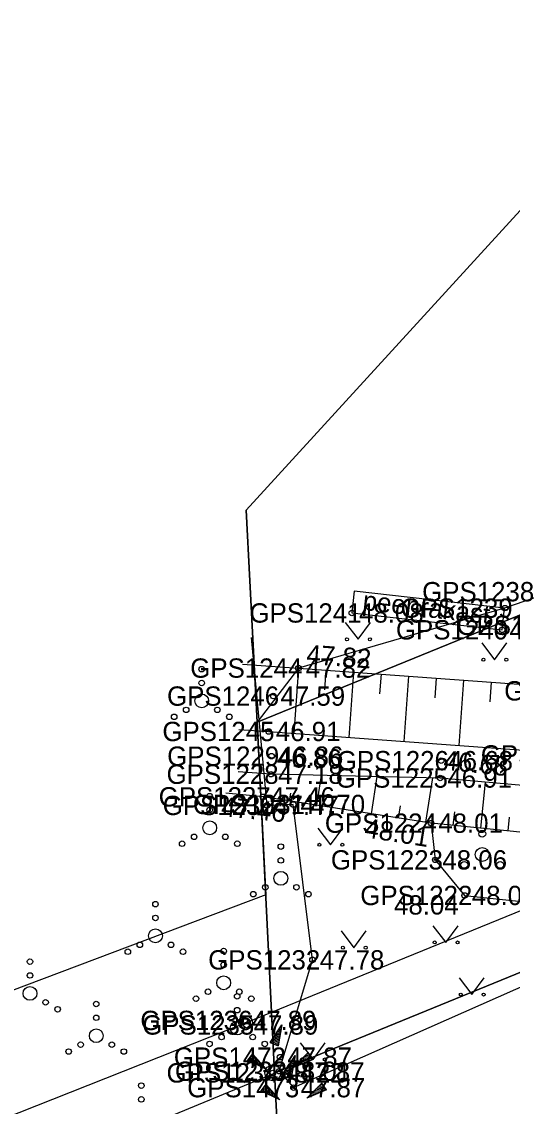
# Model space of a CAD drawing. Extents: x 551623 to 559850, y 6561220 to 6567135.
# Drawn here: x 556837.01 to 556854.79, y 6565252.73 to 6565292.04 of the extents above; entities that cross this region are included whole.
import ezdxf

# ---------------------------------------------------------------- set-up
doc = ezdxf.new("R2010")
doc.units = 0
for name, color, linetype in [('HALJASTUS', 7, 'Continuous'), ('KORGUS-EH2000', 7, 'Continuous'), ('KPOHULIIN', 7, 'Continuous'), ('MOOTKORG-EH2000', 7, 'Continuous'), ('MOOTMPUNKT', 7, 'Continuous'), ('MOOTNR', 7, 'Continuous'), ('MOOTPIIR', 7, 'Continuous'), ('MPOHULIIN', 7, 'Continuous'), ('PIIR', 7, 'Continuous'), ('PIIRIMLEITUD', 7, 'Continuous'), ('POST', 7, 'Continuous'), ('PUU', 7, 'Continuous'), ('RAJATIS', 7, 'Continuous'), ('RELJEEF', 7, 'Continuous'), ('VEEKOGU', 7, 'Continuous')]:
    doc.layers.add(name, color=color, linetype=linetype)

msp = doc.modelspace()

# ---------------------------------------------------------------- linework, layer by layer
at = {"layer": 'HALJASTUS'}
for p, q in [((556848.734, 6565270.262), (556849.198, 6565269.655)), ((556849.198, 6565269.655), (556849.643, 6565270.262)), ((556853.679, 6565269.521), (556854.143, 6565268.914)), ((556854.143, 6565268.914), (556854.588, 6565269.521)), ((556847.736, 6565262.813), (556848.199, 6565262.207)), ((556848.199, 6565262.207), (556848.645, 6565262.813)), ((556848.585, 6565259.083), (556849.049, 6565258.476)), ((556849.049, 6565258.476), (556849.494, 6565259.083)), ((556851.912, 6565259.272), (556852.376, 6565258.665)), ((556852.376, 6565258.665), (556852.821, 6565259.272)), ((556852.856, 6565257.383), (556853.32, 6565256.776)), ((556853.32, 6565256.776), (556853.765, 6565257.383)), ((556847.102, 6565255.03), (556847.566, 6565254.423)), ((556847.566, 6565254.423), (556848.011, 6565255.03))]:
    msp.add_line(p, q, dxfattribs=at)
for points in [[(556846.342, 6565253.997), (556847.548, 6565258.034), (556846.853, 6565263.667), (556845.9, 6565263.632), (556845.332, 6565269.725)], [(556851.844, 6565262.99), (556851.994, 6565261.658), (556853.059, 6565260.369), (556858.463, 6565259.803), (556858.89, 6565259.908)]]:
    msp.add_lwpolyline(points, dxfattribs=at)
for centre, radius in [((556848.797, 6565269.655), 0.055), ((556849.626, 6565269.655), 0.055), ((556853.742, 6565268.914), 0.055), ((556854.57, 6565268.914), 0.055), ((556843.534, 6565268.57), 0.1), ((556843.534, 6565268.07), 0.1), ((556843.534, 6565267.42), 0.25), ((556842.969, 6565267.095), 0.1), ((556844.099, 6565267.095), 0.1), ((556842.534, 6565266.845), 0.1), ((556844.534, 6565266.845), 0.1), ((556843.823, 6565263.969), 0.1), ((556843.823, 6565263.469), 0.1), ((556843.823, 6565262.819), 0.25), ((556843.258, 6565262.494), 0.1), ((556844.388, 6565262.494), 0.1), ((556842.823, 6565262.244), 0.1), ((556844.823, 6565262.244), 0.1), ((556846.401, 6565262.14), 0.1), ((556847.798, 6565262.207), 0.055), ((556848.627, 6565262.207), 0.055), ((556846.401, 6565261.64), 0.1), ((556846.401, 6565260.99), 0.25), ((556845.401, 6565260.415), 0.1), ((556845.836, 6565260.665), 0.1), ((556846.966, 6565260.665), 0.1), ((556847.401, 6565260.415), 0.1), ((556841.857, 6565260.054), 0.1), ((556841.857, 6565259.554), 0.1), ((556841.857, 6565258.904), 0.25), ((556841.292, 6565258.579), 0.1), ((556842.422, 6565258.579), 0.1), ((556848.648, 6565258.476), 0.055), ((556849.476, 6565258.476), 0.055), ((556851.975, 6565258.665), 0.055), ((556852.803, 6565258.665), 0.055), ((556840.857, 6565258.329), 0.1), ((556842.857, 6565258.329), 0.1), ((556844.329, 6565258.353), 0.1), ((556837.312, 6565257.969), 0.1), ((556844.329, 6565257.853), 0.1), ((556837.312, 6565257.469), 0.1), ((556844.329, 6565257.203), 0.25), ((556837.312, 6565256.819), 0.25), ((556843.764, 6565256.878), 0.1), ((556844.894, 6565256.878), 0.1), ((556837.877, 6565256.494), 0.1), ((556843.329, 6565256.628), 0.1), ((556844.818, 6565256.711), 0.1), ((556845.329, 6565256.628), 0.1), ((556852.919, 6565256.776), 0.055), ((556853.747, 6565256.776), 0.055), ((556838.312, 6565256.244), 0.1), ((556839.712, 6565256.435), 0.1), ((556844.818, 6565256.211), 0.1), ((556839.712, 6565255.935), 0.1), ((556844.818, 6565255.561), 0.25), ((556839.712, 6565255.285), 0.25), ((556839.147, 6565254.96), 0.1), ((556840.277, 6565254.96), 0.1), ((556843.818, 6565254.986), 0.1), ((556844.253, 6565255.236), 0.1), ((556845.383, 6565255.236), 0.1), ((556845.818, 6565254.986), 0.1), ((556838.712, 6565254.71), 0.1), ((556840.712, 6565254.71), 0.1), ((556847.165, 6565254.423), 0.055), ((556847.994, 6565254.423), 0.055), ((556841.344, 6565253.476), 0.1), ((556841.344, 6565252.976), 0.1)]:
    msp.add_circle(centre, radius, dxfattribs=at)
at = {"layer": 'KORGUS-EH2000'}
for centre in [(556847.039, 6565268.611), (556846.062, 6565265.418), (556852.208, 6565265.255), (556845.755, 6565263.944), (556851.844, 6565262.99), (556853.059, 6565260.369), (556847.548, 6565258.034), (556846.858, 6565253.402)]:
    msp.add_circle(centre, 0.1, dxfattribs=at)
at = {"layer": 'KPOHULIIN'}
msp.add_lwpolyline([(556534.631, 6565146.039), (556550.784, 6565137.989), (556573.361, 6565146.85), (556606.789, 6565160.281), (556655.904, 6565180.147), (556702.486, 6565198.719), (556702.486, 6565198.719), (556755.324, 6565220.022), (556800.207, 6565237.954), (556845.124, 6565255.757), (556845.124, 6565255.757), (556885.115, 6565272.075)], dxfattribs=at)
at = {"layer": 'MOOTMPUNKT'}
for centre in [(556848.974, 6565270.609), (556854.521, 6565270.785), (556854.421, 6565269.998), (556847.039, 6565268.611), (556846.128, 6565267.596), (556845.958, 6565266.313), (556846.062, 6565265.418), (556852.208, 6565265.255), (556846.04, 6565264.763), (556852.173, 6565264.626), (556845.755, 6565263.944), (556845.9, 6565263.632), (556846.853, 6565263.667), (556851.844, 6565262.99), (556851.994, 6565261.658), (556853.059, 6565260.369), (556847.548, 6565258.034), (556845.09, 6565255.839), (556845.157, 6565255.674), (556846.373, 6565254.508), (556846.109, 6565253.937), (556846.342, 6565253.997), (556846.858, 6565253.402)]:
    msp.add_circle(centre, 0.1, dxfattribs=at)
at = {"layer": 'MOOTPIIR'}
for points in [[(556926.19, 6565300.04), (556918.779, 6565296.992), (556900.373, 6565288.625), (556891.588, 6565286.132), (556880.413, 6565280.578), (556871.115, 6565276.693), (556861.98, 6565273.359), (556854.509, 6565270.787), (556847.039, 6565268.611), (556845.54, 6565266.65), (556845.851, 6565260.393), (556817.364, 6565249.633), (556799.911, 6565243.207), (556776.314, 6565234.412), (556752.299, 6565224.302), (556722.286, 6565214.456)], [(556727.607, 6565205.59), (556758.128, 6565217.782), (556779.964, 6565227.068), (556801.48, 6565234.969), (556821.174, 6565243.597), (556846.342, 6565253.997), (556846.858, 6565253.402), (556858.57, 6565258.585), (556869.123, 6565262.917), (556874.174, 6565264.738), (556895.138, 6565273.767), (556898.315, 6565275.289), (556916.854, 6565283.398), (556934.133, 6565290.046)]]:
    msp.add_lwpolyline(points, dxfattribs=at)
at = {"layer": 'MPOHULIIN'}
msp.add_lwpolyline([(556571.75, 6565140.835), (556573.361, 6565146.85), (556606.789, 6565160.281), (556655.904, 6565180.147), (556702.486, 6565198.719), (556755.324, 6565220.022), (556755.324, 6565220.022), (556800.207, 6565237.954), (556845.124, 6565255.757), (556885.115, 6565272.075), (556885.115, 6565272.075)], dxfattribs=at)
at = {"layer": 'PIIR'}
for points in [[(556591.74, 6565273.2), (556611.32, 6565356.67), (556613.56, 6565366.23), (556615.14, 6565380.2), (556960.95, 6565401.08), (556937.33, 6565375.23), (556904.84, 6565339.67), (556845.15, 6565274.33), (556845.54, 6565266.65), (556846.17, 6565253.94), (556847.95, 6565219.09), (556848.22, 6565213.26)], [(556904.84, 6565339.67), (556926.94, 6565298.71), (556856.85, 6565270.19), (556855.29, 6565270.63), (556845.54, 6565266.65), (556845.15, 6565274.33)], [(556846.17, 6565253.94), (556860.15, 6565259.65), (556860.96, 6565261.06), (556880.91, 6565269.21), (556886.74, 6565191.59), (556849.69, 6565182.56), (556847.95, 6565219.09)]]:
    msp.add_lwpolyline(points, close=True, dxfattribs=at)
msp.add_lwpolyline([(556933.08, 6565290.38), (556916.13, 6565283.47), (556880.91, 6565269.21), (556860.96, 6565261.06), (556860.15, 6565259.65), (556846.17, 6565253.94), (556845.54, 6565266.65), (556855.29, 6565270.63), (556856.85, 6565270.19), (556926.94, 6565298.71)], dxfattribs=at)
at = {"layer": 'PIIRIMLEITUD'}
msp.add_circle((556846.109, 6565253.937), 0.285, dxfattribs=at)
at = {"layer": 'POST'}
msp.add_circle((556845.124, 6565255.757), 0.25, dxfattribs=at)
at = {"layer": 'PUU'}
for centre, radius in [((556853.697, 6565262.603), 0.125), ((556853.697, 6565261.853), 0.25), ((556853.047, 6565261.478), 0.125), ((556854.347, 6565261.478), 0.125)]:
    msp.add_circle(centre, radius, dxfattribs=at)
at = {"layer": 'RAJATIS'}
msp.add_lwpolyline([(556848.974, 6565270.609), (556854.421, 6565269.998), (556854.509, 6565270.787), (556849.062, 6565271.398)], close=True, dxfattribs=at)
at = {"layer": 'RELJEEF'}
for p, q in [((556847.039, 6565268.611), (556846.866, 6565266.246)), ((556848.036, 6565268.538), (556847.984, 6565267.828)), ((556849.033, 6565268.465), (556848.861, 6565266.099)), ((556850.031, 6565268.392), (556849.979, 6565267.682)), ((556851.028, 6565268.319), (556850.855, 6565265.952)), ((556852.025, 6565268.247), (556851.974, 6565267.536)), ((556853.023, 6565268.174), (556852.85, 6565265.805)), ((556854.02, 6565268.101), (556853.968, 6565267.39)), ((556847.704, 6565263.639), (556847.874, 6565264.722)), ((556849.68, 6565263.329), (556849.891, 6565264.677)), ((556851.656, 6565263.02), (556851.909, 6565264.632)), ((556853.645, 6565262.808), (556853.814, 6565264.479)), ((556846.716, 6565263.794), (556846.761, 6565264.079)), ((556848.692, 6565263.484), (556848.749, 6565263.849)), ((556850.668, 6565263.174), (556850.738, 6565263.618)), ((556852.65, 6565262.909), (556852.7, 6565263.406)), ((556854.64, 6565262.707), (556854.691, 6565263.212)), ((556846.018, 6565255.034), (556846.438, 6565255.674)), ((556846.218, 6565255.334), (556846.388, 6565255.409)), ((556846.268, 6565255.409), (556846.398, 6565255.469)), ((556846.438, 6565255.674), (556846.298, 6565254.919)), ((556846.313, 6565255.484), (556846.413, 6565255.524)), ((556846.363, 6565255.559), (556846.423, 6565255.584)), ((556846.413, 6565255.634), (556846.433, 6565255.644)), ((556846.018, 6565255.034), (556846.343, 6565255.174)), ((556846.018, 6565255.034), (556846.298, 6565254.919)), ((556846.018, 6565255.034), (556846.018, 6565255.034)), ((556846.068, 6565255.109), (556846.353, 6565255.229)), ((556846.083, 6565255.009), (556846.333, 6565255.114)), ((556846.118, 6565255.184), (556846.368, 6565255.289)), ((556846.148, 6565254.979), (556846.323, 6565255.054)), ((556846.168, 6565255.259), (556846.293, 6565255.314)), ((556846.218, 6565254.954), (556846.313, 6565254.994)), ((556846.293, 6565255.314), (556846.378, 6565255.349)), ((556845.377, 6565254.633), (556845.192, 6565254.393)), ((556845.377, 6565254.633), (556845.882, 6565254.063)), ((556845.377, 6565254.633), (556845.422, 6565254.283)), ((556845.377, 6565254.633), (556845.377, 6565254.633)), ((556846.283, 6565254.929), (556846.298, 6565254.934)), ((556846.856, 6565254.128), (556847.396, 6565254.673)), ((556847.446, 6565254.598), (556847.346, 6565254.618)), ((556847.406, 6565254.658), (556847.386, 6565254.658)), ((556847.566, 6565254.423), (556847.396, 6565254.673)), ((556845.882, 6565254.063), (556845.192, 6565254.393)), ((556845.202, 6565254.408), (556845.207, 6565254.388)), ((556845.247, 6565254.463), (556845.262, 6565254.363)), ((556845.292, 6565254.523), (556845.317, 6565254.338)), ((556845.332, 6565254.578), (556845.367, 6565254.308)), ((556845.437, 6565254.568), (556845.477, 6565254.258)), ((556845.497, 6565254.498), (556845.532, 6565254.233)), ((556845.557, 6565254.433), (556845.572, 6565254.293)), ((556845.572, 6565254.293), (556845.587, 6565254.203)), ((556845.612, 6565254.363), (556845.642, 6565254.178)), ((556845.672, 6565254.298), (556845.692, 6565254.153)), ((556845.732, 6565254.228), (556845.747, 6565254.128)), ((556846.503, 6565253.928), (556846.923, 6565254.568)), ((556846.653, 6565254.153), (556846.778, 6565254.208)), ((556846.703, 6565254.228), (556846.873, 6565254.303)), ((556846.753, 6565254.303), (556846.883, 6565254.363)), ((556846.778, 6565254.208), (556846.863, 6565254.243)), ((556846.923, 6565254.568), (556846.783, 6565253.813)), ((556846.798, 6565254.378), (556846.898, 6565254.418)), ((556846.848, 6565254.453), (556846.908, 6565254.478)), ((556847.566, 6565254.423), (556846.856, 6565254.128)), ((556846.898, 6565254.528), (556846.918, 6565254.538)), ((556846.981, 6565254.178), (556846.921, 6565254.193)), ((556847.066, 6565254.213), (556846.961, 6565254.233)), ((556847.146, 6565254.248), (556847.006, 6565254.278)), ((556847.231, 6565254.283), (556847.046, 6565254.318)), ((556847.181, 6565254.343), (556847.091, 6565254.363)), ((556847.396, 6565254.353), (556847.131, 6565254.403)), ((556847.481, 6565254.388), (556847.176, 6565254.448)), ((556847.316, 6565254.318), (556847.181, 6565254.343)), ((556847.566, 6565254.423), (556847.216, 6565254.488)), ((556847.526, 6565254.478), (556847.261, 6565254.533)), ((556847.486, 6565254.538), (556847.301, 6565254.573)), ((556847.566, 6565254.423), (556847.566, 6565254.423)), ((556845.792, 6565254.163), (556845.802, 6565254.098)), ((556845.852, 6565254.093), (556845.857, 6565254.073)), ((556846.503, 6565253.928), (556846.828, 6565254.068)), ((556846.503, 6565253.928), (556846.783, 6565253.813)), ((556846.503, 6565253.928), (556846.503, 6565253.928)), ((556846.553, 6565254.003), (556846.838, 6565254.123)), ((556846.568, 6565253.903), (556846.818, 6565254.008)), ((556846.603, 6565254.078), (556846.853, 6565254.183)), ((556846.633, 6565253.873), (556846.808, 6565253.948)), ((556846.703, 6565253.848), (556846.798, 6565253.888)), ((556846.768, 6565253.823), (556846.783, 6565253.828)), ((556846.896, 6565254.143), (556846.881, 6565254.148)), ((556845.862, 6565253.527), (556845.677, 6565253.287)), ((556845.777, 6565253.417), (556845.802, 6565253.232)), ((556845.817, 6565253.472), (556845.852, 6565253.202)), ((556845.862, 6565253.527), (556846.367, 6565252.957)), ((556845.862, 6565253.527), (556845.907, 6565253.177)), ((556845.862, 6565253.527), (556845.862, 6565253.527)), ((556845.922, 6565253.462), (556845.962, 6565253.152)), ((556847.341, 6565253.022), (556847.881, 6565253.567)), ((556848.011, 6565253.372), (556847.746, 6565253.427)), ((556847.971, 6565253.432), (556847.786, 6565253.467)), ((556847.931, 6565253.492), (556847.831, 6565253.512)), ((556847.891, 6565253.552), (556847.871, 6565253.552)), ((556848.051, 6565253.317), (556847.881, 6565253.567)), ((556846.367, 6565252.957), (556845.677, 6565253.287)), ((556845.687, 6565253.302), (556845.692, 6565253.282)), ((556845.732, 6565253.357), (556845.747, 6565253.257)), ((556845.982, 6565253.392), (556846.017, 6565253.127)), ((556846.042, 6565253.327), (556846.057, 6565253.187)), ((556846.057, 6565253.187), (556846.072, 6565253.097)), ((556846.097, 6565253.257), (556846.127, 6565253.072)), ((556846.157, 6565253.192), (556846.177, 6565253.047)), ((556846.217, 6565253.122), (556846.232, 6565253.022)), ((556846.277, 6565253.057), (556846.287, 6565252.992)), ((556848.051, 6565253.317), (556847.341, 6565253.022)), ((556847.381, 6565253.037), (556847.366, 6565253.042)), ((556847.466, 6565253.072), (556847.406, 6565253.087)), ((556847.551, 6565253.107), (556847.446, 6565253.127)), ((556847.631, 6565253.142), (556847.491, 6565253.172)), ((556847.716, 6565253.177), (556847.531, 6565253.212)), ((556847.666, 6565253.237), (556847.576, 6565253.257)), ((556847.881, 6565253.247), (556847.616, 6565253.297)), ((556847.966, 6565253.282), (556847.661, 6565253.342)), ((556847.801, 6565253.212), (556847.666, 6565253.237)), ((556848.051, 6565253.317), (556847.701, 6565253.382)), ((556848.051, 6565253.317), (556848.051, 6565253.317)), ((556846.337, 6565252.987), (556846.342, 6565252.967))]:
    msp.add_line(p, q, dxfattribs=at)
msp.add_lwpolyline([(556845.012, 6565268.751), (556847.039, 6565268.611), (556858.344, 6565267.785), (556865.052, 6565266.734), (556866.339, 6565265.667), (556867.731, 6565264.748), (556868.012, 6565263.419), (556867.456, 6565262.228), (556862.094, 6565261.953), (556851.844, 6565262.99), (556845.755, 6565263.944), (556844.406, 6565264.079)], dxfattribs=at)
at = {"layer": 'VEEKOGU'}
msp.add_lwpolyline([(556844.882, 6565266.384), (556845.958, 6565266.313), (556857.496, 6565265.463), (556866.9, 6565264.108), (556866.742, 6565263.326), (556852.173, 6565264.626), (556846.04, 6565264.763), (556844.854, 6565264.844)], dxfattribs=at)

# ---------------------------------------------------------------- texts
at = {"layer": 'KORGUS-EH2000'}
for s, rotation, p in [(' 47.82', 355.8228, (556847.051, 6565268.785)), (' 46.86', 358.4819, (556845.99, 6565265.03)), (' 46.68', 354.1014, (556852.013, 6565264.96)), (' 47.46', 354.3116, (556843.956, 6565263.277)), (' 48.01', 351.0934, (556849.141, 6565262.525))]:
    msp.add_text(s, height=0.7, rotation=rotation, dxfattribs=at).set_placement(p)
for s, p in [(' 48.04', (556850.241, 6565259.676)), (' 47.78', (556847.548, 6565257.684)), (' 47.87', (556846.828, 6565253.619))]:
    msp.add_text(s, height=0.7, dxfattribs=at).set_placement(p)
at = {"layer": 'MOOTKORG-EH2000'}
for s, p in [(' 48.08', (556848.974, 6565270.259)), (' 48.27', (556854.421, 6565269.648)), (' 47.82', (556847.039, 6565268.261)), (' 47.59', (556846.128, 6565267.246)), (' 46.91', (556845.958, 6565265.963)), (' 46.86', (556846.062, 6565265.068)), (' 46.68', (556852.208, 6565264.905)), (' 47.18', (556846.04, 6565264.413)), (' 46.91', (556852.173, 6565264.276)), (' 47.46', (556845.755, 6565263.594)), (' 47.70', (556846.853, 6565263.317)), (' 47.47', (556845.9, 6565263.282)), (' 48.01', (556851.844, 6565262.64)), (' 48.06', (556851.994, 6565261.308)), (' 48.04', (556853.059, 6565260.019)), (' 47.78', (556847.548, 6565257.684)), (' 47.89', (556845.09, 6565255.489)), (' 47.89', (556845.157, 6565255.324)), (' 47.87', (556846.373, 6565254.158)), (' 48.22', (556846.109, 6565253.587)), (' 48.01', (556846.342, 6565253.647)), (' 47.87', (556846.858, 6565253.052))]:
    msp.add_text(s, height=0.7, dxfattribs=at).set_placement(p)
at = {"layer": 'MOOTNR'}
for s, p in [('GPS1238 ', (556851.521, 6565271.03)), ('GPS1239 ', (556850.741, 6565270.435)), ('GPS1241 ', (556845.264, 6565270.259)), ('GPS1240 ', (556850.571, 6565269.648)), ('GPS1237 ', (556852.765, 6565269.812)), ('GPS1244 ', (556843.119, 6565268.261)), ('GPS1246 ', (556842.278, 6565267.246)), ('GPS1242 ', (556854.494, 6565267.435)), ('GPS1245 ', (556842.109, 6565265.963)), ('GPS1229 ', (556842.282, 6565265.068)), ('GPS1226 ', (556848.429, 6565264.905)), ('GPS1243 ', (556853.646, 6565265.113)), ('GPS1228 ', (556842.26, 6565264.413)), ('GPS1225 ', (556848.393, 6565264.276)), ('GPS1227 ', (556841.975, 6565263.594)), ('GPS1231 ', (556843.214, 6565263.317)), ('GPS1230 ', (556842.12, 6565263.282)), ('GPS1224 ', (556847.994, 6565262.64)), ('GPS1223 ', (556848.214, 6565261.308)), ('GPS1222 ', (556849.279, 6565260.019)), ('GPS1232 ', (556843.768, 6565257.684)), ('GPS1236 ', (556841.31, 6565255.489)), ('GPS1235 ', (556841.378, 6565255.324)), ('GPS1472 ', (556842.523, 6565254.158)), ('GPS1234 ', (556842.259, 6565253.587)), ('GPS1233 ', (556842.562, 6565253.647)), ('GPS1473 ', (556843.008, 6565253.052))]:
    msp.add_text(s, height=0.7, dxfattribs=at).set_placement(p)
at = {"layer": 'RAJATIS'}
msp.add_text('peenrakast', height=0.7, rotation=353.5565, dxfattribs=at).set_placement((556849.339, 6565270.722))

doc.saveas('drawing.dxf')
